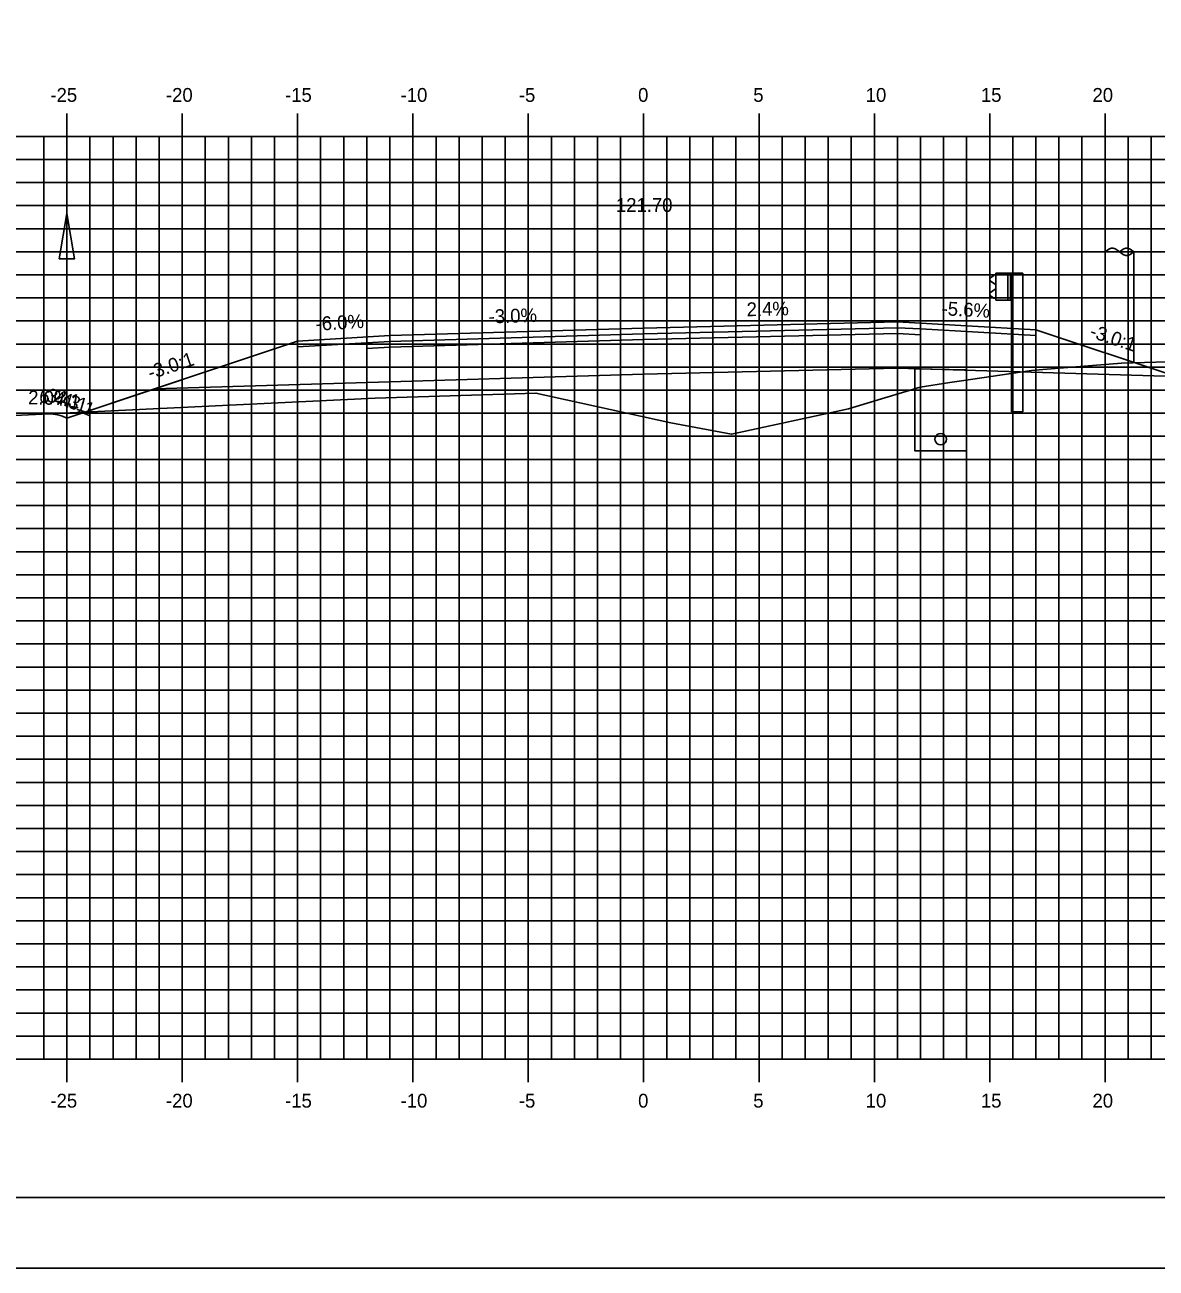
# Model space of a CAD drawing. Extents: x 850598 to 870284, y 366541 to 366651.
# Drawn here: x 861268.4 to 861317.4, y 366541.2 to 366595.1 of the extents above; entities that cross this region are included whole.
import ezdxf

# ---------------------------------------------------------------- set-up
doc = ezdxf.new("R2010")
doc.units = 0
for name, color, linetype in [('ANNOTATION', 7, 'Continuous'), ('BORDER', 7, 'Continuous'), ('D_Drainage_Ditch_Line', 7, 'Continuous'), ('D_Drainage_Underdrain', 7, 'Continuous'), ('D_Drainage_Underdrain_06in', 7, 'Continuous'), ('D_Guardrail_Beam_Rt', 7, 'Continuous'), ('D_Roadway_Centerline', 7, 'Continuous'), ('D_Roadway_Centerline_Text', 7, 'Continuous'), ('D_Roadway_Edge_Shoulder', 7, 'Continuous'), ('D_Roadway_Edge_TW', 7, 'Continuous'), ('D_Roadway_Pavement', 7, 'Continuous'), ('D_Roadway_SlopeLines', 7, 'Continuous'), ('D_Roadway_SubGrade', 7, 'Continuous'), ('D_Utilities_Pole_Joint', 7, 'Continuous'), ('H_V ANNOTATION', 7, 'Continuous'), ('MAJOR', 7, 'Continuous'), ('MINOR', 7, 'Continuous'), ('PLOT BOUNDARY', 7, 'Continuous'), ('S_Roadway_Centerline', 7, 'Continuous')]:
    doc.layers.add(name, color=color, linetype=linetype)

msp = doc.modelspace()

# ---------------------------------------------------------------- linework, layer by layer
at = {"layer": 'BORDER'}
msp.add_line((861250.211, 366544.225), (861410.211, 366544.225), dxfattribs=at)
at = {"layer": 'D_Drainage_Ditch_Line'}
msp.add_line((861270.211, 366579.329), (861270.211, 366585.573), dxfattribs=at)
msp.add_lwpolyline([(861269.883, 366584.917), (861270.539, 366584.917), (861270.211, 366586.885)], close=True, dxfattribs=at)
at = {"layer": 'D_Drainage_Underdrain'}
msp.add_lwpolyline([(861309.211, 366580.102), (861309.211, 366576.602), (861306.961, 366576.602), (861306.961, 366580.147)], close=True, dxfattribs=at)
at = {"layer": 'D_Drainage_Underdrain_06in'}
msp.add_lwpolyline([(861308.086, 366577.352), (861308.009, 366577.34), (861307.939, 366577.304), (861307.884, 366577.249), (861307.848, 366577.179), (861307.836, 366577.102), (861307.848, 366577.025), (861307.884, 366576.955), (861307.939, 366576.9), (861308.009, 366576.864), (861308.086, 366576.852), (861308.163, 366576.864), (861308.233, 366576.9), (861308.288, 366576.955), (861308.324, 366577.025), (861308.336, 366577.102), (861308.324, 366577.179), (861308.288, 366577.249), (861308.233, 366577.304), (861308.163, 366577.34)], close=True, dxfattribs=at)
at = {"layer": 'D_Guardrail_Beam_Rt'}
for p, q in [((861310.392, 366584.2), (861310.249, 366584.1)), ((861310.482, 366584.219), (861310.409, 366584.206)), ((861310.482, 366584.294), (861311.169, 366584.294)), ((861310.482, 366583.127), (861310.482, 366584.294)), ((861311.003, 366584.294), (861311.003, 366583.127)), ((861311.107, 366584.294), (861311.107, 366583.127)), ((861311.169, 366584.294), (861311.64, 366584.294)), ((861311.169, 366584.294), (861311.169, 366583.127)), ((861311.64, 366584.294), (861311.64, 366578.294)), ((861310.249, 366583.956), (861310.444, 366583.82)), ((861310.444, 366583.6), (861310.249, 366583.464)), ((861310.478, 366583.756), (861310.478, 366583.665)), ((861310.249, 366583.321), (861310.392, 366583.221)), ((861310.409, 366583.214), (861310.482, 366583.202)), ((861311.169, 366583.127), (861310.482, 366583.127)), ((861311.149, 366578.294), (861311.149, 366583.127)), ((861311.149, 366578.294), (861311.64, 366578.294))]:
    msp.add_line(p, q, dxfattribs=at)
for centre, major_axis, start_param, end_param in [((861310.299, 366584.028), (-0.0877, 0), 5.323254, 7.243116), ((861310.416, 366584.166), (-0.0417, 0), 4.886922, 5.323254), ((861310.299, 366583.393), (-0.0877, 0), 5.323254, 7.243116), ((861310.399, 366583.756), (0.0789, 0), 0, 0.959931), ((861310.399, 366583.665), (0.0789, 0), 5.323254, 6.283185), ((861310.416, 366583.255), (-0.0417, 0), 0.959931, 1.396263)]:
    msp.add_ellipse(centre, major_axis=major_axis, ratio=0.995501, start_param=start_param, end_param=end_param, dxfattribs=at)
at = {"layer": 'D_Roadway_Centerline'}
msp.add_lwpolyline([(861269.426, 366578.194), (861269.623, 366578.19), (861269.819, 366578.159), (861270.015, 366578.102), (861270.211, 366578.017), (861274.013, 366579.284), (861280.211, 366581.35), (861284.211, 366581.59), (861295.211, 366581.92), (861306.211, 366582.184), (861310.211, 366581.96), (861312.211, 366581.848), (861318.29, 366579.822), (861360.558, 366568.225), (861372.565, 366564.931), (861382.427, 366562.225), (861386.427, 366562.225)], dxfattribs=at)
at = {"layer": 'D_Roadway_Edge_Shoulder'}
for points in [[(861306.211, 366582.184), (861310.211, 366581.96), (861310.211, 366581.96), (861312.211, 366581.848), (861312.211, 366581.598), (861307.211, 366581.878), (861306.211, 366581.934)], [(861284.211, 366581.59), (861280.211, 366581.35), (861280.211, 366581.1), (861283.211, 366581.28), (861284.211, 366581.34)]]:
    msp.add_lwpolyline(points, close=True, dxfattribs=at)
at = {"layer": 'D_Roadway_Edge_TW'}
msp.add_lwpolyline([(861284.211, 366581.34), (861284.211, 366581.59), (861295.211, 366581.92), (861306.211, 366582.184), (861306.211, 366581.934), (861295.211, 366581.67)], close=True, dxfattribs=at)
at = {"layer": 'D_Roadway_Pavement'}
for points in [[(861284.211, 366581.09), (861284.211, 366581.34), (861295.211, 366581.67), (861306.211, 366581.934), (861306.211, 366581.684), (861295.211, 366581.42)], [(861306.211, 366581.934), (861307.211, 366581.878), (861307.211, 366581.628), (861306.211, 366581.684)], [(861284.211, 366581.34), (861283.211, 366581.28), (861283.211, 366581.03), (861284.211, 366581.09)]]:
    msp.add_lwpolyline(points, close=True, dxfattribs=at)
at = {"layer": 'D_Roadway_SlopeLines'}
for points in [[(861284.211, 366581.59), (861280.211, 366581.35), (861270.211, 366578.017)], [(861270.211, 366578.017), (861270.015, 366578.102), (861269.819, 366578.159), (861269.623, 366578.19), (861269.426, 366578.194)]]:
    msp.add_lwpolyline(points, dxfattribs=at)
at = {"layer": 'D_Roadway_SubGrade'}
for points in [[(861306.211, 366581.684), (861307.211, 366581.628), (861307.211, 366581.878), (861312.211, 366581.598), (861312.211, 366581.848), (861318.29, 366579.822), (861306.211, 366580.184)], [(861284.211, 366581.09), (861283.211, 366581.03), (861283.211, 366581.28), (861280.211, 366581.1), (861280.211, 366581.35), (861274.013, 366579.284), (861284.211, 366579.59)], [(861284.211, 366579.59), (861284.211, 366581.09), (861295.211, 366581.42), (861306.211, 366581.684), (861306.211, 366580.184), (861295.211, 366579.92)]]:
    msp.add_lwpolyline(points, close=True, dxfattribs=at)
at = {"layer": 'D_Utilities_Pole_Joint'}
for p, q in [((861315.211, 366585.224), (861315.367, 366585.334)), ((861315.211, 366580.466), (861315.211, 366585.224)), ((861315.68, 366585.334), (861315.836, 366585.224)), ((861315.992, 366585.334), (861315.836, 366585.224)), ((861315.836, 366585.224), (861315.992, 366585.113)), ((861316.461, 366585.224), (861316.305, 366585.334)), ((861316.305, 366585.113), (861316.461, 366585.224)), ((861316.461, 366580.466), (861316.461, 366585.224))]:
    msp.add_line(p, q, dxfattribs=at)
for centre, start, end in [((861315.524, 366585.113), 90, 125.2644), ((861315.524, 366585.113), 54.7356, 90), ((861316.149, 366585.113), 90, 125.2644), ((861316.149, 366585.334), 234.7356, 270), ((861316.149, 366585.113), 54.7356, 90), ((861316.149, 366585.334), 270, 305.2644)]:
    msp.add_arc(centre, 0.271, start, end, dxfattribs=at)
at = {"layer": 'MAJOR'}
for p, q in [((861270.211, 366591.227), (861270.211, 366590.225)), ((861270.211, 366591.227), (861270.211, 366590.225)), ((861275.211, 366591.227), (861275.211, 366590.225)), ((861275.211, 366591.227), (861275.211, 366590.225)), ((861280.211, 366591.227), (861280.211, 366590.225)), ((861280.211, 366591.227), (861280.211, 366590.225)), ((861285.211, 366591.227), (861285.211, 366590.225)), ((861285.211, 366591.227), (861285.211, 366590.225)), ((861290.211, 366591.227), (861290.211, 366590.225)), ((861290.211, 366591.227), (861290.211, 366590.225)), ((861295.211, 366591.227), (861295.211, 366590.225)), ((861295.211, 366591.227), (861295.211, 366590.225)), ((861300.211, 366591.227), (861300.211, 366590.225)), ((861300.211, 366591.227), (861300.211, 366590.225)), ((861305.211, 366591.227), (861305.211, 366590.225)), ((861305.211, 366591.227), (861305.211, 366590.225)), ((861310.211, 366591.227), (861310.211, 366590.225)), ((861310.211, 366591.227), (861310.211, 366590.225)), ((861315.211, 366591.227), (861315.211, 366590.225)), ((861315.211, 366591.227), (861315.211, 366590.225)), ((861255.211, 366590.225), (861395.211, 366590.225)), ((861255.211, 366590.225), (861395.211, 366590.225)), ((861255.211, 366590.225), (861395.211, 366590.225)), ((861255.211, 366590.225), (861395.211, 366590.225)), ((861270.211, 366550.225), (861270.211, 366590.225)), ((861270.211, 366550.225), (861270.211, 366590.225)), ((861275.211, 366550.225), (861275.211, 366590.225)), ((861275.211, 366550.225), (861275.211, 366590.225)), ((861280.211, 366550.225), (861280.211, 366590.225)), ((861280.211, 366550.225), (861280.211, 366590.225)), ((861285.211, 366550.225), (861285.211, 366590.225)), ((861285.211, 366550.225), (861285.211, 366590.225)), ((861290.211, 366550.225), (861290.211, 366590.225)), ((861290.211, 366550.225), (861290.211, 366590.225)), ((861295.211, 366550.225), (861295.211, 366590.225)), ((861295.211, 366550.225), (861295.211, 366590.225)), ((861300.211, 366550.225), (861300.211, 366590.225)), ((861300.211, 366550.225), (861300.211, 366590.225)), ((861305.211, 366550.225), (861305.211, 366590.225)), ((861305.211, 366550.225), (861305.211, 366590.225)), ((861310.211, 366550.225), (861310.211, 366590.225)), ((861310.211, 366550.225), (861310.211, 366590.225)), ((861315.211, 366550.225), (861315.211, 366590.225)), ((861315.211, 366550.225), (861315.211, 366590.225)), ((861255.211, 366585.225), (861395.211, 366585.225)), ((861255.211, 366585.225), (861395.211, 366585.225)), ((861255.211, 366580.225), (861395.211, 366580.225)), ((861255.211, 366580.225), (861395.211, 366580.225)), ((861255.211, 366575.225), (861395.211, 366575.225)), ((861255.211, 366575.225), (861395.211, 366575.225)), ((861255.211, 366570.225), (861395.211, 366570.225)), ((861255.211, 366570.225), (861395.211, 366570.225)), ((861255.211, 366565.225), (861395.211, 366565.225)), ((861255.211, 366565.225), (861395.211, 366565.225)), ((861255.211, 366560.225), (861395.211, 366560.225)), ((861255.211, 366560.225), (861395.211, 366560.225)), ((861255.211, 366555.225), (861395.211, 366555.225)), ((861255.211, 366555.225), (861395.211, 366555.225)), ((861255.211, 366550.225), (861395.211, 366550.225)), ((861255.211, 366550.225), (861395.211, 366550.225)), ((861255.211, 366550.225), (861395.211, 366550.225)), ((861255.211, 366550.225), (861395.211, 366550.225)), ((861270.211, 366549.223), (861270.211, 366550.225)), ((861270.211, 366549.223), (861270.211, 366550.225)), ((861275.211, 366549.223), (861275.211, 366550.225)), ((861275.211, 366549.223), (861275.211, 366550.225)), ((861280.211, 366549.223), (861280.211, 366550.225)), ((861280.211, 366549.223), (861280.211, 366550.225)), ((861285.211, 366549.223), (861285.211, 366550.225)), ((861285.211, 366549.223), (861285.211, 366550.225)), ((861290.211, 366549.223), (861290.211, 366550.225)), ((861290.211, 366549.223), (861290.211, 366550.225)), ((861295.211, 366549.223), (861295.211, 366550.225)), ((861295.211, 366549.223), (861295.211, 366550.225)), ((861300.211, 366549.223), (861300.211, 366550.225)), ((861300.211, 366549.223), (861300.211, 366550.225)), ((861305.211, 366549.223), (861305.211, 366550.225)), ((861305.211, 366549.223), (861305.211, 366550.225)), ((861310.211, 366549.223), (861310.211, 366550.225)), ((861310.211, 366549.223), (861310.211, 366550.225)), ((861315.211, 366549.223), (861315.211, 366550.225)), ((861315.211, 366549.223), (861315.211, 366550.225))]:
    msp.add_line(p, q, dxfattribs=at)
at = {"layer": 'MINOR'}
for p, q in [((861269.211, 366550.225), (861269.211, 366590.225)), ((861269.211, 366550.225), (861269.211, 366590.225)), ((861271.211, 366550.225), (861271.211, 366590.225)), ((861271.211, 366550.225), (861271.211, 366590.225)), ((861272.211, 366550.225), (861272.211, 366590.225)), ((861272.211, 366550.225), (861272.211, 366590.225)), ((861273.211, 366550.225), (861273.211, 366590.225)), ((861273.211, 366550.225), (861273.211, 366590.225)), ((861274.211, 366550.225), (861274.211, 366590.225)), ((861274.211, 366550.225), (861274.211, 366590.225)), ((861276.211, 366550.225), (861276.211, 366590.225)), ((861276.211, 366550.225), (861276.211, 366590.225)), ((861277.211, 366550.225), (861277.211, 366590.225)), ((861277.211, 366550.225), (861277.211, 366590.225)), ((861278.211, 366550.225), (861278.211, 366590.225)), ((861278.211, 366550.225), (861278.211, 366590.225)), ((861279.211, 366550.225), (861279.211, 366590.225)), ((861279.211, 366550.225), (861279.211, 366590.225)), ((861281.211, 366550.225), (861281.211, 366590.225)), ((861281.211, 366550.225), (861281.211, 366590.225)), ((861282.211, 366550.225), (861282.211, 366590.225)), ((861282.211, 366550.225), (861282.211, 366590.225)), ((861283.211, 366550.225), (861283.211, 366590.225)), ((861283.211, 366550.225), (861283.211, 366590.225)), ((861284.211, 366550.225), (861284.211, 366590.225)), ((861284.211, 366550.225), (861284.211, 366590.225)), ((861286.211, 366550.225), (861286.211, 366590.225)), ((861286.211, 366550.225), (861286.211, 366590.225)), ((861287.211, 366550.225), (861287.211, 366590.225)), ((861287.211, 366550.225), (861287.211, 366590.225)), ((861288.211, 366550.225), (861288.211, 366590.225)), ((861288.211, 366550.225), (861288.211, 366590.225)), ((861289.211, 366550.225), (861289.211, 366590.225)), ((861289.211, 366550.225), (861289.211, 366590.225)), ((861291.211, 366550.225), (861291.211, 366590.225)), ((861291.211, 366550.225), (861291.211, 366590.225)), ((861292.211, 366550.225), (861292.211, 366590.225)), ((861292.211, 366550.225), (861292.211, 366590.225)), ((861293.211, 366550.225), (861293.211, 366590.225)), ((861293.211, 366550.225), (861293.211, 366590.225)), ((861294.211, 366550.225), (861294.211, 366590.225)), ((861294.211, 366550.225), (861294.211, 366590.225)), ((861296.211, 366550.225), (861296.211, 366590.225)), ((861296.211, 366550.225), (861296.211, 366590.225)), ((861297.211, 366550.225), (861297.211, 366590.225)), ((861297.211, 366550.225), (861297.211, 366590.225)), ((861298.211, 366550.225), (861298.211, 366590.225)), ((861298.211, 366550.225), (861298.211, 366590.225)), ((861299.211, 366550.225), (861299.211, 366590.225)), ((861299.211, 366550.225), (861299.211, 366590.225)), ((861301.211, 366550.225), (861301.211, 366590.225)), ((861301.211, 366550.225), (861301.211, 366590.225)), ((861302.211, 366550.225), (861302.211, 366590.225)), ((861302.211, 366550.225), (861302.211, 366590.225)), ((861303.211, 366550.225), (861303.211, 366590.225)), ((861303.211, 366550.225), (861303.211, 366590.225)), ((861304.211, 366550.225), (861304.211, 366590.225)), ((861304.211, 366550.225), (861304.211, 366590.225)), ((861306.211, 366550.225), (861306.211, 366590.225)), ((861306.211, 366550.225), (861306.211, 366590.225)), ((861307.211, 366550.225), (861307.211, 366590.225)), ((861307.211, 366550.225), (861307.211, 366590.225)), ((861308.211, 366550.225), (861308.211, 366590.225)), ((861308.211, 366550.225), (861308.211, 366590.225)), ((861309.211, 366550.225), (861309.211, 366590.225)), ((861309.211, 366550.225), (861309.211, 366590.225)), ((861311.211, 366550.225), (861311.211, 366590.225)), ((861311.211, 366550.225), (861311.211, 366590.225)), ((861312.211, 366550.225), (861312.211, 366590.225)), ((861312.211, 366550.225), (861312.211, 366590.225)), ((861313.211, 366550.225), (861313.211, 366590.225)), ((861313.211, 366550.225), (861313.211, 366590.225)), ((861314.211, 366550.225), (861314.211, 366590.225)), ((861314.211, 366550.225), (861314.211, 366590.225)), ((861316.211, 366550.225), (861316.211, 366590.225)), ((861316.211, 366550.225), (861316.211, 366590.225)), ((861317.211, 366550.225), (861317.211, 366590.225)), ((861317.211, 366550.225), (861317.211, 366590.225)), ((861255.211, 366589.225), (861395.211, 366589.225)), ((861255.211, 366589.225), (861395.211, 366589.225)), ((861255.211, 366588.225), (861395.211, 366588.225)), ((861255.211, 366588.225), (861395.211, 366588.225)), ((861255.211, 366587.225), (861395.211, 366587.225)), ((861255.211, 366587.225), (861395.211, 366587.225)), ((861255.211, 366586.225), (861395.211, 366586.225)), ((861255.211, 366586.225), (861395.211, 366586.225)), ((861255.211, 366584.225), (861395.211, 366584.225)), ((861255.211, 366584.225), (861395.211, 366584.225)), ((861255.211, 366583.225), (861395.211, 366583.225)), ((861255.211, 366583.225), (861395.211, 366583.225)), ((861255.211, 366582.225), (861395.211, 366582.225)), ((861255.211, 366582.225), (861395.211, 366582.225)), ((861255.211, 366581.225), (861395.211, 366581.225)), ((861255.211, 366581.225), (861395.211, 366581.225)), ((861255.211, 366579.225), (861395.211, 366579.225)), ((861255.211, 366579.225), (861395.211, 366579.225)), ((861255.211, 366578.225), (861395.211, 366578.225)), ((861255.211, 366578.225), (861395.211, 366578.225)), ((861255.211, 366577.225), (861395.211, 366577.225)), ((861255.211, 366577.225), (861395.211, 366577.225)), ((861255.211, 366576.225), (861395.211, 366576.225)), ((861255.211, 366576.225), (861395.211, 366576.225)), ((861255.211, 366574.225), (861395.211, 366574.225)), ((861255.211, 366574.225), (861395.211, 366574.225)), ((861255.211, 366573.225), (861395.211, 366573.225)), ((861255.211, 366573.225), (861395.211, 366573.225)), ((861255.211, 366572.225), (861395.211, 366572.225)), ((861255.211, 366572.225), (861395.211, 366572.225)), ((861255.211, 366571.225), (861395.211, 366571.225)), ((861255.211, 366571.225), (861395.211, 366571.225)), ((861255.211, 366569.225), (861395.211, 366569.225)), ((861255.211, 366569.225), (861395.211, 366569.225)), ((861255.211, 366568.225), (861395.211, 366568.225)), ((861255.211, 366568.225), (861395.211, 366568.225)), ((861255.211, 366567.225), (861395.211, 366567.225)), ((861255.211, 366567.225), (861395.211, 366567.225)), ((861255.211, 366566.225), (861395.211, 366566.225)), ((861255.211, 366566.225), (861395.211, 366566.225)), ((861255.211, 366564.225), (861395.211, 366564.225)), ((861255.211, 366564.225), (861395.211, 366564.225)), ((861255.211, 366563.225), (861395.211, 366563.225)), ((861255.211, 366563.225), (861395.211, 366563.225)), ((861255.211, 366562.225), (861395.211, 366562.225)), ((861255.211, 366562.225), (861395.211, 366562.225)), ((861255.211, 366561.225), (861395.211, 366561.225)), ((861255.211, 366561.225), (861395.211, 366561.225)), ((861255.211, 366559.225), (861395.211, 366559.225)), ((861255.211, 366559.225), (861395.211, 366559.225)), ((861255.211, 366558.225), (861395.211, 366558.225)), ((861255.211, 366558.225), (861395.211, 366558.225)), ((861255.211, 366557.225), (861395.211, 366557.225)), ((861255.211, 366557.225), (861395.211, 366557.225)), ((861255.211, 366556.225), (861395.211, 366556.225)), ((861255.211, 366556.225), (861395.211, 366556.225)), ((861255.211, 366554.225), (861395.211, 366554.225)), ((861255.211, 366554.225), (861395.211, 366554.225)), ((861255.211, 366553.225), (861395.211, 366553.225)), ((861255.211, 366553.225), (861395.211, 366553.225)), ((861255.211, 366552.225), (861395.211, 366552.225)), ((861255.211, 366552.225), (861395.211, 366552.225)), ((861255.211, 366551.225), (861395.211, 366551.225)), ((861255.211, 366551.225), (861395.211, 366551.225))]:
    msp.add_line(p, q, dxfattribs=at)
at = {"layer": 'PLOT BOUNDARY'}
msp.add_lwpolyline([(861242.118, 366541.166), (861412.118, 366541.166), (861412.118, 366651.166), (861242.118, 366651.166)], close=True, dxfattribs=at)
at = {"layer": 'S_Roadway_Centerline'}
msp.add_lwpolyline([(861255.211, 366576.75), (861261.825, 366577.82), (861261.918, 366577.832), (861283.569, 366578.877), (861290.542, 366579.099), (861296.395, 366577.811), (861299.015, 366577.313), (861304.09, 366578.416), (861304.905, 366578.669), (861307.19, 366579.363), (861308.476, 366579.561), (861308.994, 366579.636), (861312.018, 366580.078), (861312.512, 366580.123), (861315.929, 366580.392), (861324.392, 366580.648)], dxfattribs=at)

# ---------------------------------------------------------------- texts
at = {"layer": 'ANNOTATION'}
for s, rotation, p in [('2.4%', 1.3748, (861299.681, 366582.428)), ('-5.6%', 356.7948, (861308.113, 366582.479)), ('-6.0%', 3.4336, (861281.008, 366581.8)), ('-3.0%', 1.7184, (861288.499, 366582.12)), ('-3.0:1', 341.5651, (861314.505, 366581.538)), ('-3.0:1', 18.4348, (861273.832, 366579.678)), ('2.0%', 358.8378, (861268.528, 366578.613)), ('6.4:1', 351.0579, (861268.976, 366578.704)), ('3.4:1', 343.5951, (861269.289, 366578.758)), ('2.3:1', 336.6613, (861269.609, 366578.766))]:
    msp.add_text(s, height=0.6, rotation=rotation, dxfattribs=at).set_placement(p)
at = {"layer": 'D_Roadway_Centerline'}
for s, p in [('C', (861295.206, 366581.92)), ('C', (861295.206, 366581.92)), ('L', (861295.211, 366581.913)), ('L', (861295.211, 366581.913))]:
    msp.add_text(s, height=0.0146, dxfattribs=at).set_placement(p)
at = {"layer": 'D_Roadway_Centerline_Text'}
msp.add_text('121.70', height=0.6, dxfattribs=at).set_placement((861294.007, 366586.952))
at = {"layer": 'H_V ANNOTATION'}
for s, p in [('-25', (861269.497, 366591.725)), ('-20', (861274.505, 366591.725)), ('-15', (861279.668, 366591.725)), ('-10', (861284.676, 366591.725)), ('-5', (861289.802, 366591.725)), ('0', (861294.97, 366591.725)), ('5', (861299.962, 366591.725)), ('10', (861304.836, 366591.725)), ('15', (861309.828, 366591.725)), ('20', (861314.665, 366591.725)), ('-25', (861269.497, 366548.125)), ('-20', (861274.505, 366548.125)), ('-15', (861279.668, 366548.125)), ('-10', (861284.676, 366548.125)), ('-5', (861289.802, 366548.125)), ('0', (861294.97, 366548.125)), ('5', (861299.962, 366548.125)), ('10', (861304.836, 366548.125)), ('15', (861309.828, 366548.125)), ('20', (861314.665, 366548.125))]:
    msp.add_text(s, height=0.6, dxfattribs=at).set_placement(p)

doc.saveas('drawing.dxf')
